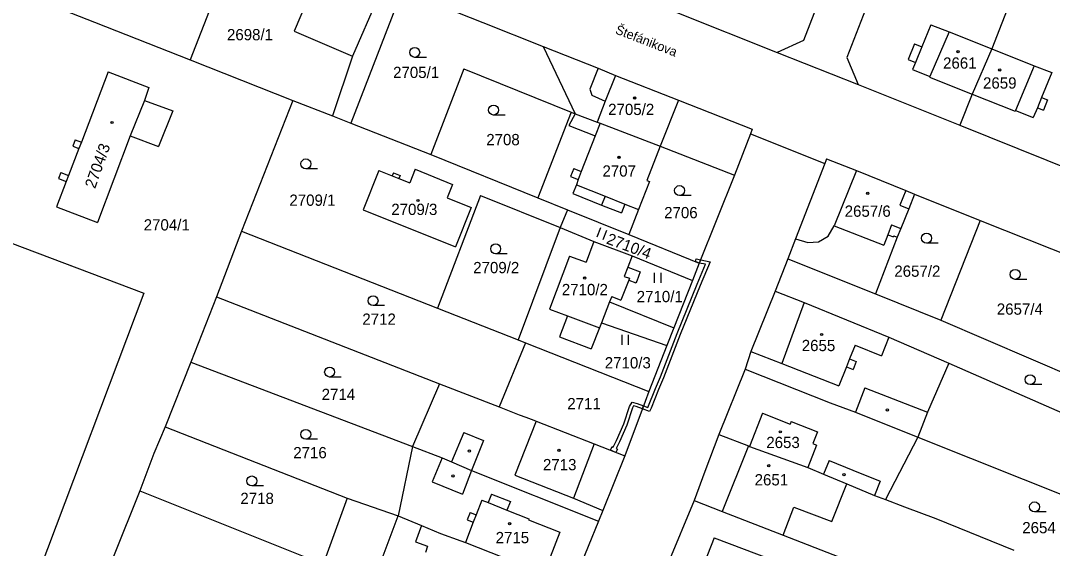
# Model space of a CAD drawing. Extents: x -593183 to -588034, y -1130415 to -1124994.
# Drawn here: x -591096.3 to -590940.6, y -1128029.6 to -1127949.8 of the extents above; entities that cross this region are included whole.
import ezdxf

# ---------------------------------------------------------------- set-up
doc = ezdxf.new("R2010")
doc.units = 0
for name, color, linetype in [('Vrstva 1', 7, 'Continuous'), ('Vrstva 15', 7, 'Continuous'), ('Vrstva 18', 7, 'Continuous'), ('Vrstva 19', 7, 'Continuous'), ('Vrstva 25', 7, 'Continuous'), ('Vrstva 27', 7, 'Continuous'), ('Vrstva 4', 7, 'Continuous')]:
    doc.layers.add(name, color=color, linetype=linetype)

msp = doc.modelspace()

# ---------------------------------------------------------------- linework, layer by layer
at = {"layer": 'Vrstva 1'}
for p, q in [((-590961.31, -1127928.95), (-590971.61, -1127955.43)), ((-591062.85, -1127935.72), (-591070.73, -1127955.76)), ((-590942.95, -1127936.57), (-590949.71, -1127954.12)), ((-591050.45, -1127940.66), (-591055.01, -1127951.41)), ((-590974.05, -1127942.37), (-590978.17, -1127952.82)), ((-591094.98, -1127946.2), (-591085.15, -1127950.1)), ((-591038.71, -1127945.29), (-591046.45, -1127965.32)), ((-591038.71, -1127945.29), (-591026.54, -1127950.11)), ((-590997.25, -1127948.6), (-590982.11, -1127954.68)), ((-591085.15, -1127950.1), (-591070.73, -1127955.76)), ((-591055.01, -1127951.41), (-591046.19, -1127955.2)), ((-591026.54, -1127950.11), (-591017.44, -1127953.74)), ((-590958.94, -1127950.46), (-590960.3, -1127953.81)), ((-590958.94, -1127950.46), (-590956.17, -1127951.56)), ((-590978.17, -1127952.82), (-590982.11, -1127954.68)), ((-590956.17, -1127951.56), (-590949.71, -1127954.12)), ((-591017.44, -1127953.74), (-591012.59, -1127963.92)), ((-591017.44, -1127953.74), (-591009.14, -1127957.04)), ((-590961.38, -1127953.37), (-590962.34, -1127955.72)), ((-590961.38, -1127953.37), (-590960.3, -1127953.81)), ((-590949.71, -1127954.12), (-590952.69, -1127960.93)), ((-590949.71, -1127954.12), (-590943.34, -1127956.65)), ((-591070.73, -1127955.76), (-591055.22, -1127961.89)), ((-591046.19, -1127955.2), (-591049.25, -1127964.22)), ((-590982.11, -1127954.68), (-590969.9, -1127959.51)), ((-590971.61, -1127955.43), (-590969.9, -1127959.51)), ((-590962.34, -1127955.72), (-590961.26, -1127956.16)), ((-591083.07, -1127957.59), (-591087.13, -1127968.19)), ((-591083.07, -1127957.59), (-591076.93, -1127959.96)), ((-591029.4, -1127957.1), (-591034.37, -1127970.06)), ((-591029.4, -1127957.1), (-591013.19, -1127963.68)), ((-591009.14, -1127957.04), (-591006.51, -1127958.12)), ((-590961.26, -1127956.16), (-590961.69, -1127957.23)), ((-590961.69, -1127957.23), (-590959.09, -1127958.28)), ((-590943.34, -1127956.65), (-590940.69, -1127957.7)), ((-590940.69, -1127957.7), (-590942.22, -1127961.44)), ((-591006.51, -1127958.12), (-590996.99, -1127961.86)), ((-590959.09, -1127958.28), (-590959.12, -1127958.37)), ((-590959.12, -1127958.37), (-590952.69, -1127960.93)), ((-591076.93, -1127959.96), (-591077.63, -1127961.91)), ((-590969.9, -1127959.51), (-590954.57, -1127965.62)), ((-591077.63, -1127961.91), (-591073.34, -1127963.45)), ((-591055.22, -1127961.89), (-591062.95, -1127981.64)), ((-591055.22, -1127961.89), (-591049.25, -1127964.22)), ((-590996.99, -1127961.86), (-590985.87, -1127966.23)), ((-590952.69, -1127960.93), (-590954.57, -1127965.62)), ((-590952.69, -1127960.93), (-590946.18, -1127963.52)), ((-590942.22, -1127961.44), (-590941.3, -1127961.81)), ((-590941.3, -1127961.81), (-590941.93, -1127963.38)), ((-591073.34, -1127963.45), (-591075.48, -1127968.86)), ((-591013.19, -1127963.68), (-591018.23, -1127976.6)), ((-591013.19, -1127963.68), (-591012.59, -1127963.92)), ((-591012.59, -1127963.92), (-591009.31, -1127965.16)), ((-590946.14, -1127963.44), (-590946.18, -1127963.52)), ((-590946.14, -1127963.44), (-590943.46, -1127964.49)), ((-590942.85, -1127963), (-590943.46, -1127964.49)), ((-590942.85, -1127963), (-590941.93, -1127963.38)), ((-591049.25, -1127964.22), (-591046.45, -1127965.32)), ((-591046.45, -1127965.32), (-591034.37, -1127970.06)), ((-591009.31, -1127965.16), (-591008.85, -1127965.33)), ((-591008.85, -1127965.33), (-590999.78, -1127968.82)), ((-590986.15, -1127966.96), (-590988.56, -1127973.18)), ((-590985.87, -1127966.23), (-590986.15, -1127966.96)), ((-590986.15, -1127966.96), (-590974.93, -1127971.4)), ((-590954.57, -1127965.62), (-590930.97, -1127975.14)), ((-591088.07, -1127967.83), (-591088.44, -1127968.81)), ((-591088.07, -1127967.83), (-591087.13, -1127968.19)), ((-591079.75, -1127967.25), (-591084.68, -1127980.34)), ((-591079.75, -1127967.25), (-591075.48, -1127968.86)), ((-591087.51, -1127969.17), (-591089.07, -1127973.24)), ((-591088.44, -1127968.81), (-591087.51, -1127969.17)), ((-591034.37, -1127970.06), (-591018.23, -1127976.6)), ((-590999.78, -1127968.82), (-591001.8, -1127973.97)), ((-590999.78, -1127968.82), (-590988.56, -1127973.18)), ((-590974.93, -1127971.4), (-590979.34, -1127982.82)), ((-590974.78, -1127971.02), (-590974.93, -1127971.4)), ((-590974.67, -1127970.73), (-590974.78, -1127971.02)), ((-590974.67, -1127970.73), (-590970.16, -1127972.48)), ((-591090.26, -1127972.78), (-591090.61, -1127973.68)), ((-591090.26, -1127972.78), (-591089.07, -1127973.24)), ((-591042.22, -1127972.48), (-591044.6, -1127978.42)), ((-591042.22, -1127972.48), (-591040.22, -1127973.28)), ((-591040.03, -1127972.82), (-591040.22, -1127973.28)), ((-591040.03, -1127972.82), (-591039.01, -1127973.23)), ((-591039.01, -1127973.23), (-591039.2, -1127973.69)), ((-591036.76, -1127972.3), (-591037.58, -1127974.34)), ((-591036.76, -1127972.3), (-591031.1, -1127974.57)), ((-590988.56, -1127973.18), (-590993.87, -1127986.47)), ((-590970.16, -1127972.48), (-590962.69, -1127975.48)), ((-591089.42, -1127974.14), (-591090.9, -1127977.97)), ((-591090.61, -1127973.68), (-591089.42, -1127974.14)), ((-591039.2, -1127973.69), (-591037.58, -1127974.34)), ((-591031.1, -1127974.57), (-591031.92, -1127976.61)), ((-591001.37, -1127974.14), (-591003.03, -1127978.36)), ((-591001.8, -1127973.97), (-591001.37, -1127974.14)), ((-591026.92, -1127976.24), (-591033.37, -1127993.28)), ((-591026.92, -1127976.24), (-591014.86, -1127981.07)), ((-590962.69, -1127975.48), (-590961.41, -1127976.03)), ((-590961.41, -1127976.03), (-590962.26, -1127978.25)), ((-590961.41, -1127976.03), (-590951.48, -1127980.03)), ((-591031.92, -1127976.61), (-591028.3, -1127978.06)), ((-591018.23, -1127976.6), (-591013.79, -1127978.4)), ((-591090.9, -1127977.97), (-591084.68, -1127980.34)), ((-591044.6, -1127978.42), (-591030.68, -1127984)), ((-591028.3, -1127978.06), (-591030.68, -1127984)), ((-591013.79, -1127978.4), (-591014.86, -1127981.07)), ((-591013.79, -1127978.4), (-591004.52, -1127982.15)), ((-591003.03, -1127978.36), (-591004.52, -1127982.15)), ((-590962.26, -1127978.25), (-590963.45, -1127981.22)), ((-591107.67, -1127979.66), (-591077.7, -1127991.02)), ((-590951.48, -1127980.03), (-590957.44, -1127995.08)), ((-590951.48, -1127980.03), (-590936.15, -1127986.13)), ((-591062.95, -1127981.64), (-591066.75, -1127991.57)), ((-591062.95, -1127981.64), (-591033.37, -1127993.28)), ((-591014.86, -1127981.07), (-591021.23, -1127998.06)), ((-591014.86, -1127981.07), (-591009.78, -1127983.21)), ((-591004.52, -1127982.15), (-590993.87, -1127986.47)), ((-590963.99, -1127982.56), (-590967.28, -1127991.13)), ((-590963.45, -1127981.22), (-590963.99, -1127982.56)), ((-591009.78, -1127983.21), (-591010.97, -1127986.34)), ((-591009.78, -1127983.21), (-591004.03, -1127985.38)), ((-590979.34, -1127982.82), (-590980.5, -1127985.83)), ((-591013.44, -1127985.41), (-591016.46, -1127993.41)), ((-591013.44, -1127985.41), (-591010.97, -1127986.34)), ((-591004.03, -1127985.38), (-591004.67, -1127987.06)), ((-591004.03, -1127985.38), (-590994.91, -1127989.07)), ((-591004.67, -1127987.06), (-591002.8, -1127987.77)), ((-590993.87, -1127986.47), (-590994.91, -1127989.07)), ((-590980.5, -1127985.83), (-590982.4, -1127990.72)), ((-590980.5, -1127985.83), (-590967.28, -1127991.13)), ((-591002.8, -1127987.77), (-591003.32, -1127989.17)), ((-591004.51, -1127989.03), (-591005.7, -1127992.04)), ((-591004.51, -1127989.03), (-591003.43, -1127989.45)), ((-591003.32, -1127989.17), (-591003.43, -1127989.45)), ((-590994.91, -1127989.07), (-590997.7, -1127996.23)), ((-591077.7, -1127991.02), (-591105.45, -1128064.69)), ((-591066.75, -1127991.57), (-591070.62, -1128001.44)), ((-591066.75, -1127991.57), (-591033.08, -1128004.68)), ((-591007.09, -1127991.49), (-591007.42, -1127992.33)), ((-591007.09, -1127991.49), (-591005.7, -1127992.04)), ((-590982.4, -1127990.72), (-590986.08, -1127999.8)), ((-590982.4, -1127990.72), (-590978.07, -1127992.4)), ((-590967.28, -1127991.13), (-590957.44, -1127995.08)), ((-591033.37, -1127993.28), (-591021.23, -1127998.06)), ((-591016.46, -1127993.41), (-591013.75, -1127994.43)), ((-591007.42, -1127992.33), (-590997.7, -1127996.23)), ((-590978.07, -1127992.4), (-590965.26, -1127997.66)), ((-591013.75, -1127994.43), (-591014.95, -1127997.61)), ((-591008.94, -1127996.22), (-591010.18, -1127999.41)), ((-591008.64, -1127995.47), (-591008.94, -1127996.22)), ((-591008.64, -1127995.47), (-590998.77, -1127998.91)), ((-590997.7, -1127996.23), (-590998.77, -1127998.91)), ((-590957.44, -1127995.08), (-590936.62, -1128004.06)), ((-591021.23, -1127998.06), (-591020.11, -1127998.51)), ((-591014.95, -1127997.61), (-591010.18, -1127999.41)), ((-590965.26, -1127997.66), (-590956.22, -1128001.57)), ((-591020.11, -1127998.51), (-591024.08, -1128008.18)), ((-591020.11, -1127998.51), (-591001.5, -1128005.84)), ((-590998.77, -1127998.91), (-591001.5, -1128005.84)), ((-590986.08, -1127999.8), (-590986.94, -1128002.49)), ((-591070.62, -1128001.44), (-591074.5, -1128011.17)), ((-591070.62, -1128001.44), (-591037.15, -1128014.19)), ((-590986.94, -1128002.49), (-590990.94, -1128012.33)), ((-590986.94, -1128002.49), (-590974.14, -1128007.59)), ((-590956.22, -1128001.57), (-590959.43, -1128008.98)), ((-590956.22, -1128001.57), (-590912.98, -1128020.62)), ((-591033.08, -1128004.68), (-591037.15, -1128014.19)), ((-591033.08, -1128004.68), (-591024.08, -1128008.18)), ((-591001.5, -1128005.84), (-591002.04, -1128007.37)), ((-591002.04, -1128007.37), (-591005.12, -1128015.57)), ((-591024.08, -1128008.18), (-591021.05, -1128009.36)), ((-590974.14, -1128007.59), (-590970.29, -1128008.97)), ((-590970.29, -1128008.97), (-590960.9, -1128012.75)), ((-590959.43, -1128008.98), (-590960.9, -1128012.75)), ((-591021.05, -1128009.36), (-591020.07, -1128009.74)), ((-591020.07, -1128009.74), (-591018.85, -1128010.21)), ((-591018.85, -1128010.21), (-591018.48, -1128010.36)), ((-591018.48, -1128010.36), (-591009.74, -1128013.77)), ((-591074.5, -1128011.17), (-591076.22, -1128015.22)), ((-591074.5, -1128011.17), (-591047.03, -1128021.96)), ((-590990.94, -1128012.33), (-590993.02, -1128017.93)), ((-590990.94, -1128012.33), (-590986.47, -1128014.07)), ((-590960.9, -1128012.75), (-590965.78, -1128022.19)), ((-590960.9, -1128012.75), (-590916.83, -1128030.4)), ((-591076.22, -1128015.22), (-591078.33, -1128020.88)), ((-591037.15, -1128014.19), (-591039.3, -1128024.65)), ((-591037.15, -1128014.19), (-591032.69, -1128015.89)), ((-591009.74, -1128013.77), (-591005.12, -1128015.57)), ((-590986.47, -1128014.07), (-590986.28, -1128014.14)), ((-590986.28, -1128014.14), (-590977.5, -1128017.32)), ((-591032.69, -1128015.89), (-591031.27, -1128016.49)), ((-591031.27, -1128016.49), (-591028.23, -1128017.81)), ((-591005.12, -1128015.57), (-591008.43, -1128023.81)), ((-591028.23, -1128017.81), (-591009.11, -1128025.42)), ((-590993.02, -1128017.93), (-590994.65, -1128022.33)), ((-590977.5, -1128017.32), (-590975.13, -1128018.32)), ((-590975.13, -1128018.32), (-590971.59, -1128019.81)), ((-590971.59, -1128019.81), (-590967.42, -1128021.57)), ((-591078.33, -1128020.88), (-591082.3, -1128030.8)), ((-591078.33, -1128020.88), (-591050.64, -1128031.92)), ((-591047.03, -1128021.96), (-591050.64, -1128031.92)), ((-591047.03, -1128021.96), (-591039.3, -1128024.65)), ((-590994.65, -1128022.33), (-590998.63, -1128031.91)), ((-590994.65, -1128022.33), (-590990.41, -1128023.98)), ((-590967.42, -1128021.57), (-590965.78, -1128022.19)), ((-590965.78, -1128022.19), (-590962.88, -1128023.29)), ((-591039.3, -1128024.65), (-591035.78, -1128026.11)), ((-591008.43, -1128023.81), (-591009.11, -1128025.42)), ((-590990.41, -1128023.98), (-590981.21, -1128027.55)), ((-590962.88, -1128023.29), (-590958.19, -1128025.03)), ((-591035.78, -1128026.11), (-591032.93, -1128027.29)), ((-591009.11, -1128025.42), (-591012.99, -1128035.05)), ((-590958.19, -1128025.03), (-590946.39, -1128029.84)), ((-591032.93, -1128027.29), (-591029.88, -1128028.4)), ((-590981.21, -1128027.55), (-590972.81, -1128030.81)), ((-591029.88, -1128028.4), (-591029.18, -1128028.65)), ((-591029.18, -1128028.65), (-591017.31, -1128033.31))]:
    msp.add_line(p, q, dxfattribs=at)
at = {"layer": 'Vrstva 25'}
for p, q in [((-591035.07, -1127955.39), (-591036.82, -1127955.39)), ((-591023.18, -1127964.1), (-591024.93, -1127964.1)), ((-591051.5, -1127972.23), (-591053.25, -1127972.23)), ((-590995.1, -1127976.26), (-590996.85, -1127976.26)), ((-591008.79, -1127981.13), (-591009.32, -1127982.54)), ((-591008.36, -1127982.9), (-591007.83, -1127981.5)), ((-590957.82, -1127983.45), (-590959.57, -1127983.45)), ((-591022.86, -1127985.06), (-591024.61, -1127985.06)), ((-591000.66, -1127987.94), (-591000.66, -1127989.44)), ((-590999.64, -1127989.44), (-590999.64, -1127987.94)), ((-590944.45, -1127988.92), (-590946.2, -1127988.92)), ((-591041.36, -1127992.89), (-591043.11, -1127992.89)), ((-591005.56, -1127997.31), (-591005.56, -1127998.81)), ((-591004.54, -1127998.81), (-591004.54, -1127997.31)), ((-591047.92, -1128003.67), (-591049.67, -1128003.67)), ((-590942.19, -1128004.82), (-590943.94, -1128004.82)), ((-591051.52, -1128013.08), (-591053.27, -1128013.08)), ((-591059.66, -1128020.12), (-591061.41, -1128020.12)), ((-590941.52, -1128024.03), (-590943.27, -1128024.03))]:
    msp.add_line(p, q, dxfattribs=at)
for centre, radius in [((-591036.82, -1127954.64), 0.75), ((-590954.81, -1127954.52), 0.175), ((-590954.81, -1127954.52), 0.15), ((-590948.52, -1127957.29), 0.175), ((-590948.52, -1127957.29), 0.15), ((-591003.61, -1127961.53), 0.175), ((-591003.61, -1127961.53), 0.15), ((-591024.93, -1127963.35), 0.75), ((-591082.5, -1127965.23), 0.175), ((-591082.5, -1127965.23), 0.15), ((-591053.25, -1127971.48), 0.75), ((-591006, -1127970.49), 0.175), ((-591006, -1127970.49), 0.15), ((-590996.85, -1127975.51), 0.75), ((-590968.45, -1127975.95), 0.175), ((-590968.45, -1127975.95), 0.15), ((-591036.33, -1127977.01), 0.175), ((-591036.33, -1127977.01), 0.15), ((-590959.57, -1127982.7), 0.75), ((-591024.61, -1127984.31), 0.75), ((-591011.17, -1127988.72), 0.175), ((-591011.17, -1127988.72), 0.15), ((-590946.2, -1127988.17), 0.75), ((-591043.11, -1127992.14), 0.75), ((-590975.42, -1127997.25), 0.175), ((-590975.42, -1127997.25), 0.15), ((-591049.67, -1128002.92), 0.75), ((-590943.94, -1128004.07), 0.75), ((-590965.49, -1128008.63), 0.175), ((-591053.27, -1128012.33), 0.75), ((-590981.66, -1128011.95), 0.175), ((-590981.66, -1128011.95), 0.15), ((-591028.57, -1128014.86), 0.175), ((-591015.05, -1128014.76), 0.175), ((-591015.05, -1128014.76), 0.15), ((-590983.38, -1128017.04), 0.175), ((-591031.06, -1128018.6), 0.175), ((-590983.38, -1128017.04), 0.15), ((-590972.04, -1128018.44), 0.175), ((-591061.41, -1128019.37), 0.75), ((-590943.27, -1128023.28), 0.75), ((-591022.51, -1128025.81), 0.175), ((-591022.51, -1128025.81), 0.15)]:
    msp.add_circle(centre, radius, dxfattribs=at)
at = {"layer": 'Vrstva 27'}
for p, q in [((-590994.43, -1127986.24), (-590994.34, -1127985.81)), ((-590993.87, -1127986.47), (-590994.43, -1127986.24)), ((-590994.34, -1127985.81), (-590993.66, -1127985.95)), ((-590994.21, -1127989.64), (-590992.94, -1127986.61)), ((-590993.87, -1127986.47), (-590993.66, -1127985.95)), ((-590993.66, -1127985.95), (-590993.87, -1127986.47)), ((-590992.94, -1127986.61), (-590993.87, -1127986.47)), ((-590992.24, -1127986.25), (-590993.75, -1127989.84)), ((-590993.66, -1127985.95), (-590992.24, -1127986.25)), ((-590997.21, -1127997.08), (-590994.21, -1127989.64)), ((-590993.75, -1127989.84), (-590996.75, -1127997.26)), ((-590999.74, -1128003.63), (-590997.21, -1127997.08)), ((-590996.75, -1127997.26), (-590999.28, -1128003.81)), ((-591000.5, -1128005.39), (-590999.74, -1128003.63)), ((-590999.28, -1128003.81), (-591000.04, -1128005.57)), ((-591001.63, -1128008.26), (-591000.5, -1128005.39)), ((-591000.04, -1128005.57), (-591001.13, -1128008.4)), ((-591004.43, -1128008.12), (-591004.01, -1128007.46)), ((-591004.01, -1128007.46), (-591003.27, -1128007.66)), ((-591005.27, -1128010.74), (-591004.43, -1128008.12)), ((-591003.97, -1128008.34), (-591004.81, -1128010.92)), ((-591003.79, -1128008.04), (-591003.97, -1128008.34)), ((-591003.41, -1128008.14), (-591003.79, -1128008.04)), ((-591002.46, -1128008.49), (-591003.41, -1128008.14)), ((-591003.27, -1128007.66), (-591002.28, -1128008.02)), ((-591002.46, -1128008.49), (-591002.28, -1128008.02)), ((-591002.28, -1128008.02), (-591002.46, -1128008.49)), ((-591001.41, -1128008.88), (-591002.46, -1128008.49)), ((-591002.28, -1128008.02), (-591001.63, -1128008.26)), ((-591001.13, -1128008.4), (-591001.41, -1128008.88)), ((-591006.39, -1128013.24), (-591005.27, -1128010.74)), ((-591004.81, -1128010.92), (-591005.93, -1128013.44)), ((-591006.86, -1128014.26), (-591006.39, -1128013.24)), ((-591005.93, -1128013.44), (-591006.4, -1128014.48)), ((-591007.3, -1128014.72), (-591007.04, -1128014.18)), ((-591006.46, -1128015.05), (-591007.3, -1128014.72)), ((-591007.04, -1128014.18), (-591006.86, -1128014.26)), ((-591006.22, -1128014.56), (-591006.46, -1128015.05)), ((-591006.4, -1128014.48), (-591006.22, -1128014.56))]:
    msp.add_line(p, q, dxfattribs=at)
at = {"layer": 'Vrstva 4'}
for p, q in [((-591042.45, -1127946.51), (-591046.19, -1127955.2)), ((-590956.17, -1127951.56), (-590959.09, -1127958.28)), ((-590960.3, -1127953.81), (-590961.26, -1127956.16)), ((-591009.14, -1127957.04), (-591010.39, -1127960.19)), ((-590943.34, -1127956.65), (-590946.14, -1127963.44)), ((-591006.51, -1127958.12), (-591008.06, -1127962.03)), ((-591010.39, -1127960.19), (-591010.07, -1127961.1)), ((-591077.63, -1127961.91), (-591079.75, -1127967.25)), ((-591010.07, -1127961.1), (-591008.06, -1127962.03)), ((-591008.06, -1127962.03), (-591009.31, -1127965.16)), ((-590996.99, -1127961.86), (-590999.78, -1127968.82)), ((-590942.22, -1127961.44), (-590942.85, -1127963)), ((-591012.59, -1127963.92), (-591013.57, -1127965.7)), ((-591008.85, -1127965.33), (-591009.59, -1127967.24)), ((-591013.57, -1127965.7), (-591009.59, -1127967.24)), ((-591087.13, -1127968.19), (-591087.51, -1127969.17)), ((-591009.59, -1127967.24), (-591011.68, -1127972.64)), ((-591089.07, -1127973.24), (-591089.42, -1127974.14)), ((-591012.83, -1127972.2), (-591013.3, -1127973.4)), ((-591012.83, -1127972.2), (-591011.68, -1127972.64)), ((-591011.68, -1127972.64), (-591012.15, -1127973.85)), ((-590970.16, -1127972.48), (-590973.52, -1127980.85)), ((-591040.22, -1127973.28), (-591039.2, -1127973.69)), ((-591013.3, -1127973.4), (-591012.15, -1127973.85)), ((-591012.43, -1127974.62), (-591012.97, -1127975.97)), ((-591012.15, -1127973.85), (-591012.43, -1127974.62)), ((-591012.43, -1127974.62), (-591008.09, -1127976.34)), ((-591012.97, -1127975.97), (-591008.63, -1127977.7)), ((-591008.09, -1127976.34), (-591008.63, -1127977.7)), ((-591008.09, -1127976.34), (-591005.09, -1127977.54)), ((-590962.69, -1127975.48), (-590963.59, -1127977.73)), ((-591008.63, -1127977.7), (-591005.63, -1127978.89)), ((-591005.09, -1127977.54), (-591005.63, -1127978.89)), ((-591005.09, -1127977.54), (-591003.03, -1127978.36)), ((-590963.59, -1127977.73), (-590962.26, -1127978.25)), ((-590974.41, -1127982.42), (-590973.52, -1127980.85)), ((-590973.52, -1127980.85), (-590966.01, -1127983.76)), ((-590964.87, -1127980.71), (-590965.4, -1127982.18)), ((-590964.87, -1127980.71), (-590963.45, -1127981.22)), ((-590975.87, -1127983.26), (-590974.41, -1127982.42)), ((-590965.4, -1127982.18), (-590966.01, -1127983.76)), ((-590965.4, -1127982.18), (-590964.56, -1127982.5)), ((-590964.5, -1127982.36), (-590964.56, -1127982.5)), ((-590964.5, -1127982.36), (-590963.99, -1127982.56)), ((-590979.34, -1127982.82), (-590977.47, -1127983.37)), ((-590977.47, -1127983.37), (-590975.87, -1127983.26)), ((-591004.67, -1127987.06), (-591005.19, -1127988.47)), ((-591005.19, -1127988.47), (-591004.4, -1127988.75)), ((-591004.4, -1127988.75), (-591004.51, -1127989.03)), ((-591007.42, -1127992.33), (-591008.64, -1127995.47)), ((-590978.07, -1127992.4), (-590981.43, -1128001.61)), ((-591013.75, -1127994.43), (-591008.94, -1127996.22)), ((-590965.26, -1127997.66), (-590966.37, -1128000.46)), ((-590970.36, -1127998.87), (-590971.18, -1128000.93)), ((-590970.36, -1127998.87), (-590966.37, -1128000.46)), ((-590986.08, -1127999.8), (-590981.43, -1128001.61)), ((-590971.18, -1128000.93), (-590971.66, -1128002.14)), ((-590971.18, -1128000.93), (-590970.18, -1128001.33)), ((-590981.43, -1128001.61), (-590972.79, -1128004.98)), ((-590971.66, -1128002.14), (-590972.79, -1128004.98)), ((-590971.66, -1128002.14), (-590970.66, -1128002.54)), ((-590970.18, -1128001.33), (-590970.66, -1128002.54)), ((-590968.88, -1128005.32), (-590970.29, -1128008.97)), ((-590968.88, -1128005.32), (-590959.43, -1128008.98)), ((-591018.48, -1128010.36), (-591021.73, -1128018.47)), ((-590984.31, -1128009.12), (-590986.28, -1128014.14)), ((-590984.31, -1128009.12), (-590980.17, -1128010.78)), ((-590980.01, -1128010.38), (-590980.17, -1128010.78)), ((-590980.01, -1128010.38), (-590976.05, -1128011.97)), ((-591029.39, -1128012.05), (-591031.27, -1128016.49)), ((-591029.39, -1128012.05), (-591026.45, -1128013.24)), ((-590976.05, -1128011.97), (-590976.75, -1128013.71)), ((-591026.45, -1128013.24), (-591028.23, -1128017.81)), ((-590976.75, -1128013.71), (-590976.16, -1128013.95)), ((-591009.74, -1128013.77), (-591012.85, -1128021.98)), ((-590986.47, -1128014.07), (-590990.41, -1128023.98)), ((-590976.16, -1128013.95), (-590977.5, -1128017.32)), ((-591032.69, -1128015.89), (-591034.19, -1128019.49)), ((-590974.27, -1128016.3), (-590975.13, -1128018.32)), ((-590974.27, -1128016.3), (-590970.7, -1128017.76)), ((-591028.23, -1128017.81), (-591029.62, -1128021.37)), ((-590970.7, -1128017.76), (-590966.56, -1128019.39)), ((-591034.19, -1128019.49), (-591029.62, -1128021.37)), ((-591021.73, -1128018.47), (-591012.85, -1128021.98)), ((-590973.85, -1128025.49), (-590971.59, -1128019.81)), ((-590966.56, -1128019.39), (-590967.42, -1128021.57)), ((-591025.25, -1128021.37), (-591025.74, -1128022.63)), ((-591025.25, -1128021.37), (-591022.39, -1128022.48)), ((-591026.69, -1128022.25), (-591027.56, -1128024.48)), ((-591026.69, -1128022.25), (-591025.74, -1128022.63)), ((-591025.74, -1128022.63), (-591022.9, -1128023.79)), ((-591022.39, -1128022.48), (-591022.9, -1128023.79)), ((-591012.85, -1128021.98), (-591008.43, -1128023.81)), ((-591041.61, -1128030.68), (-591039.3, -1128024.65)), ((-591028.48, -1128024.12), (-591028.91, -1128025.24)), ((-591028.48, -1128024.12), (-591027.56, -1128024.48)), ((-591027.56, -1128024.48), (-591027.99, -1128025.6)), ((-591022.9, -1128023.79), (-591019.59, -1128025.07)), ((-590981.21, -1128027.55), (-590979.59, -1128023.35)), ((-590979.59, -1128023.35), (-590973.85, -1128025.49)), ((-591035.78, -1128026.11), (-591036.71, -1128028.56)), ((-591027.99, -1128025.6), (-591029.18, -1128028.65)), ((-591028.91, -1128025.24), (-591027.99, -1128025.6)), ((-591019.59, -1128025.07), (-591019.66, -1128025.26)), ((-591019.66, -1128025.26), (-591014.93, -1128027.1)), ((-591014.93, -1128027.1), (-591017.31, -1128033.31)), ((-591036.71, -1128028.56), (-591034.87, -1128029.23)), ((-591034.87, -1128029.23), (-591035.2, -1128030.15)), ((-590991.65, -1128027.98), (-590993.88, -1128033.68)), ((-590991.65, -1128027.98), (-590982.98, -1128031.24))]:
    msp.add_line(p, q, dxfattribs=at)

# ---------------------------------------------------------------- texts
at = {"layer": 'Vrstva 15'}
msp.add_text('Štefánikova', height=1.4, rotation=338.6632, dxfattribs=at).set_placement((-591006.66, -1127951.75))
at = {"layer": 'Vrstva 18'}
for s, p in [('2698/1', (-591065.16, -1127952.81)), ('2705/1', (-591040.09, -1127958.51)), ('2708', (-591026.03, -1127968.66)), ('2709/1', (-591055.74, -1127977.81)), ('2706', (-590999.18, -1127979.69)), ('2704/1', (-591077.73, -1127981.54)), ('2709/2', (-591028, -1127987.99)), ('2657/2', (-590964.44, -1127988.53)), ('2710/1', (-591003.32, -1127992.37)), ('2657/4', (-590948.97, -1127994.26)), ('2712', (-591044.73, -1127995.78)), ('2710/3', (-591008.14, -1128002.37)), ('2714', (-591050.87, -1128007.15)), ('2711', (-591013.8, -1128008.54)), ('2716', (-591055.16, -1128015.94)), ('2718', (-591063.14, -1128022.85)), ('2654', (-590945.13, -1128027.27))]:
    msp.add_text(s, height=1.7, dxfattribs=at).set_placement(p)
msp.add_text('2710/4', height=1.7, rotation=339.3239, dxfattribs=at).set_placement((-591008.02, -1127983.47))
at = {"layer": 'Vrstva 19'}
for s, p in [('2661', (-590957.08, -1127957.1)), ('2659', (-590951.05, -1127960.11)), ('2705/2', (-591007.63, -1127964.1)), ('2707', (-591008.49, -1127973.4)), ('2709/3', (-591040.36, -1127979.2)), ('2657/6', (-590971.93, -1127979.47)), ('2710/2', (-591014.62, -1127991.31)), ('2655', (-590978.41, -1127999.76)), ('2653', (-590983.76, -1128014.4)), ('2713', (-591017.47, -1128017.75)), ('2651', (-590985.52, -1128020.04)), ('2715', (-591024.61, -1128028.77))]:
    msp.add_text(s, height=1.7, dxfattribs=at).set_placement(p)
msp.add_text('2704/3', height=1.7, rotation=70.4336, dxfattribs=at).set_placement((-591085.07, -1127975.32))

doc.saveas('drawing.dxf')
